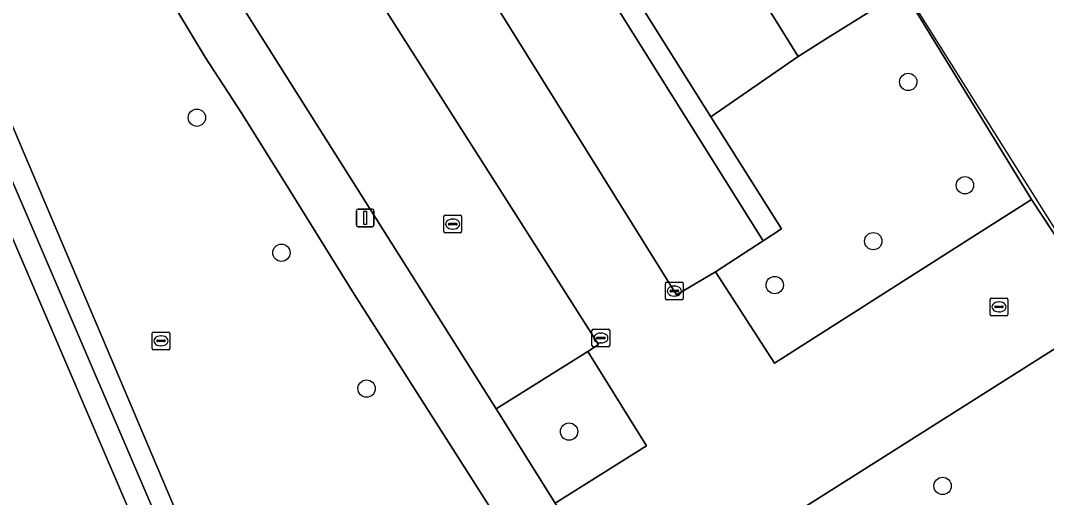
# Model space of a CAD drawing. Extents: x 160077 to 160948, y 386481 to 387498.
# Drawn here: x 160384.3 to 160442.2, y 386906 to 386932.9 of the extents above; entities that cross this region are included whole.
import ezdxf

# ---------------------------------------------------------------- set-up
doc = ezdxf.new("R2010")
doc.units = 0
for name, color, linetype in [('IMGEO_Boom', 7, 'Continuous'), ('IMGEO_Erf', 7, 'Continuous'), ('IMGEO_Groenvoorziening', 7, 'Continuous'), ('IMGEO_Hek', 7, 'Continuous'), ('IMGEO_Kolk', 7, 'Continuous'), ('IMGEO_Lichtmast', 7, 'Continuous'), ('IMGEO_Pand', 7, 'Continuous'), ('IMGEO_Parkeervlak_open', 7, 'Continuous'), ('IMGEO_Rijbaan_lokaal_open', 7, 'Continuous'), ('IMGEO_Rioolput', 7, 'Continuous'), ('IMGEO_Voetpad_open', 7, 'Continuous')]:
    doc.layers.add(name, color=color, linetype=linetype)

msp = doc.modelspace()

# ---------------------------------------------------------------- linework, layer by layer
at = {"layer": 'IMGEO_Boom'}
for centre in [(160434.418, 386929.477), (160394.251, 386927.458), (160437.622, 386923.64), (160432.445, 386920.485), (160399.029, 386919.831), (160426.885, 386918.004), (160403.835, 386912.162), (160415.269, 386909.736), (160436.359, 386906.663)]:
    msp.add_circle(centre, 0.489, dxfattribs=at)
at = {"layer": 'IMGEO_Erf'}
msp.add_lwpolyline([(160473.137, 386972.655), (160453.975, 387003.205), (160430.516, 386988.451), (160431.817, 386986.382), (160437.856, 386976.782), (160436.662, 386976.031), (160430.668, 386985.657), (160429.375, 386987.733), (160408.886, 386974.847), (160415.725, 386963.966), (160416.309, 386963.036), (160430.464, 386940.512), (160434.156, 386934.637), (160441.379, 386922.838), (160445.701, 386916.313), (160449.013, 386911.065), (160450.499, 386908.528)], dxfattribs=at)
at = {"layer": 'IMGEO_Groenvoorziening'}
for points in [[(160413.372, 386958.18), (160409.654, 386955.863), (160406.679, 386953.933), (160423.283, 386927.515), (160428.214, 386930.912), (160426.619, 386933.446), (160424.504, 386936.799), (160426.082, 386937.782)], [(160434.156, 386934.637), (160433.234, 386934.059), (160432.436, 386933.571), (160429.757, 386931.884), (160428.214, 386930.912), (160423.283, 386927.515), (160427.264, 386921.181), (160426.233, 386920.508), (160423.535, 386918.746), (160426.867, 386913.603), (160437.094, 386920.111), (160441.379, 386922.838)], [(160414.476, 386905.699), (160419.644, 386908.926), (160416.321, 386914.248), (160411.153, 386911.02)]]:
    msp.add_lwpolyline(points, close=True, dxfattribs=at)
for points in [[(160387.823, 386942.091), (160382.202, 386939.689), (160383.11, 386937.529), (160379.951, 386936.149), (160400.589, 386887.504), (160401.965, 386888.113), (160404.29, 386882.638), (160402.891, 386882.025), (160403.874, 386879.763), (160405.479, 386880.09)], [(160409.893, 386881.917), (160411.377, 386882.716), (160417.798, 386886.204), (160421.525, 386888.269), (160416.406, 386896.516), (160412.535, 386902.752), (160408.864, 386908.506), (160403.038, 386917.636), (160399.533, 386923.281), (160396.796, 386927.687), (160394.729, 386930.878), (160392.284, 386934.918), (160389.939, 386938.794), (160387.823, 386942.091)], [(160450.499, 386908.528), (160449.013, 386911.065), (160445.701, 386916.313), (160418.626, 386899.176), (160424.466, 386889.949), (160450.017, 386905.729)]]:
    msp.add_lwpolyline(points, dxfattribs=at)
at = {"layer": 'IMGEO_Hek'}
msp.add_lwpolyline([(160447.699, 386913.245), (160415.689, 386964.174)], dxfattribs=at)
at = {"layer": 'IMGEO_Kolk'}
for p, q in [((160420.71, 386917.242), (160420.71, 386918.094)), ((160420.785, 386918.168), (160421.637, 386918.168)), ((160421.012, 386917.711), (160421.41, 386917.711)), ((160421.198, 386917.948), (160421.223, 386917.948)), ((160421.711, 386918.094), (160421.711, 386917.242)), ((160421.637, 386917.168), (160420.785, 386917.168)), ((160420.969, 386917.662), (160420.969, 386917.674)), ((160421.407, 386917.625), (160421.009, 386917.625)), ((160421.221, 386917.388), (160421.196, 386917.388)), ((160421.453, 386917.674), (160421.453, 386917.662)), ((160439.045, 386916.349), (160439.045, 386917.201)), ((160439.12, 386917.275), (160439.972, 386917.275)), ((160440.046, 386917.201), (160440.046, 386916.349)), ((160439.304, 386916.769), (160439.304, 386916.781)), ((160439.742, 386916.732), (160439.344, 386916.732)), ((160439.347, 386916.818), (160439.745, 386916.818)), ((160439.533, 386917.055), (160439.558, 386917.055)), ((160439.788, 386916.781), (160439.788, 386916.769)), ((160439.972, 386916.275), (160439.12, 386916.275)), ((160439.556, 386916.495), (160439.531, 386916.495)), ((160416.563, 386914.592), (160416.563, 386915.444)), ((160416.638, 386915.518), (160417.49, 386915.518)), ((160417.564, 386915.444), (160417.564, 386914.592)), ((160416.822, 386915.012), (160416.822, 386915.024)), ((160417.26, 386914.975), (160416.862, 386914.975)), ((160416.865, 386915.061), (160417.263, 386915.061)), ((160417.051, 386915.298), (160417.076, 386915.298)), ((160417.306, 386915.024), (160417.306, 386915.012)), ((160417.49, 386914.518), (160416.638, 386914.518)), ((160417.074, 386914.738), (160417.049, 386914.738))]:
    msp.add_line(p, q, dxfattribs=at)
for points in [[(160420.71, 386917.242), (160420.71, 386918.094)], [(160420.785, 386918.168), (160421.637, 386918.168)], [(160421.711, 386918.094), (160421.711, 386917.242)], [(160421.637, 386917.168), (160420.785, 386917.168)], [(160439.045, 386916.349), (160439.045, 386917.201)], [(160439.12, 386917.275), (160439.972, 386917.275)], [(160440.046, 386917.201), (160440.046, 386916.349)], [(160439.972, 386916.275), (160439.12, 386916.275)], [(160416.563, 386914.592), (160416.563, 386915.444)], [(160416.638, 386915.518), (160417.49, 386915.518)], [(160417.564, 386915.444), (160417.564, 386914.592)], [(160417.49, 386914.518), (160416.638, 386914.518)]]:
    msp.add_lwpolyline(points, dxfattribs=at)
for centre, radius, start, end in [((160420.787, 386918.092), 0.0765, 91.55205, 178.44795), ((160420.787, 386918.092), 0.0765, 91.55205, 178.44795), ((160421.009, 386917.671), 0.0403, 85.87752, 175.75265), ((160421.414, 386917.673), 0.0386, 1.73085, 96.63898), ((160421.635, 386918.092), 0.0765, 1.55205, 88.44795), ((160421.635, 386918.092), 0.0765, 1.55205, 88.44795), ((160420.787, 386917.244), 0.0765, 181.55205, 268.44795), ((160420.787, 386917.244), 0.0765, 181.55205, 268.44795), ((160421.006, 386917.661), 0.0366, 178.93798, 274.71019), ((160421.41, 386917.668), 0.043, 264.86636, 352.45326), ((160421.635, 386917.244), 0.0765, 271.55205, 358.44795), ((160421.635, 386917.244), 0.0765, 271.55205, 358.44795), ((160439.122, 386917.199), 0.0765, 91.55205, 178.44795), ((160439.122, 386917.199), 0.0765, 91.55205, 178.44795), ((160439.97, 386917.199), 0.0765, 1.55205, 88.44795), ((160439.97, 386917.199), 0.0765, 1.55205, 88.44795), ((160439.344, 386916.778), 0.0403, 85.87752, 175.75265), ((160439.341, 386916.768), 0.0366, 178.93798, 274.71019), ((160439.745, 386916.775), 0.043, 264.86636, 352.45326), ((160439.749, 386916.78), 0.0386, 1.73085, 96.63898), ((160439.122, 386916.351), 0.0765, 181.55205, 268.44795), ((160439.122, 386916.351), 0.0765, 181.55205, 268.44795), ((160439.97, 386916.351), 0.0765, 271.55205, 358.44795), ((160439.97, 386916.351), 0.0765, 271.55205, 358.44795), ((160416.64, 386915.442), 0.0765, 91.55205, 178.44795), ((160416.64, 386915.442), 0.0765, 91.55205, 178.44795), ((160417.488, 386915.442), 0.0765, 1.55205, 88.44795), ((160417.488, 386915.442), 0.0765, 1.55205, 88.44795), ((160416.862, 386915.021), 0.0403, 85.87752, 175.75265), ((160416.859, 386915.011), 0.0366, 178.93798, 274.71019), ((160417.263, 386915.018), 0.043, 264.86636, 352.45326), ((160417.267, 386915.023), 0.0386, 1.73085, 96.63898), ((160416.64, 386914.594), 0.0765, 181.55205, 268.44795), ((160416.64, 386914.594), 0.0765, 181.55205, 268.44795), ((160417.488, 386914.594), 0.0765, 271.55205, 358.44795), ((160417.488, 386914.594), 0.0765, 271.55205, 358.44795)]:
    msp.add_arc(centre, radius, start, end, dxfattribs=at)
for centre, major_axis, ratio, start_param, end_param in [((160421.197, 386917.668), (-0.387, 0.002), 0.722429, 4.712389, 7.853982), ((160421.222, 386917.668), (-0.39, 0.002), 0.717154, 1.570796, 4.712389), ((160439.532, 386916.775), (-0.387, 0.002), 0.722429, 4.712389, 7.853982), ((160439.557, 386916.775), (-0.39, 0.002), 0.717154, 1.570796, 4.712389), ((160417.05, 386915.018), (-0.387, 0.002), 0.722429, 4.712389, 7.853982), ((160417.075, 386915.018), (-0.39, 0.002), 0.717154, 1.570796, 4.712389)]:
    msp.add_ellipse(centre, major_axis=major_axis, ratio=ratio, start_param=start_param, end_param=end_param, dxfattribs=at)
at = {"layer": 'IMGEO_Lichtmast'}
for p, q in [((160403.259, 386921.398), (160403.259, 386922.198)), ((160403.259, 386922.198), (160403.259, 386921.398)), ((160403.359, 386922.298), (160404.149, 386922.298)), ((160404.149, 386922.298), (160403.359, 386922.298)), ((160404.249, 386922.198), (160404.249, 386921.398)), ((160404.249, 386921.398), (160404.249, 386922.198)), ((160404.149, 386921.298), (160403.359, 386921.298)), ((160403.359, 386921.298), (160404.149, 386921.298))]:
    msp.add_line(p, q, dxfattribs=at)
msp.add_lwpolyline([(160403.679, 386922.173), (160403.829, 386922.173), (160403.829, 386921.423), (160403.679, 386921.423), (160403.679, 386922.173)], dxfattribs=at)
for centre, start, end in [((160403.359, 386922.198), 90, 180), ((160403.359, 386922.198), 90, 180), ((160404.149, 386922.198), 0, 90), ((160404.149, 386922.198), 360, 90), ((160403.359, 386921.398), 180, 270), ((160403.359, 386921.398), 180, 270), ((160404.149, 386921.398), 270, 0), ((160404.149, 386921.398), 270, 0)]:
    msp.add_arc(centre, 0.1, start, end, dxfattribs=at)
at = {"layer": 'IMGEO_Pand'}
for points in [[(160396.703, 386885.17), (160398.079, 386881.957), (160401.233, 386883.307), (160399.716, 386886.848), (160398.538, 386886.344), (160376.545, 386937.697), (160377.683, 386938.184), (160379.502, 386938.998), (160379.667, 386938.611), (160380.034, 386938.768), (160379.763, 386939.403), (160379.506, 386939.294), (160378.482, 386941.694), (160378.738, 386941.803), (160377.168, 386945.482), (160376.8, 386945.325), (160376.91, 386945.068), (160374.906, 386944.211), (160375.213, 386943.493), (160370.414, 386941.438), (160372.585, 386936.369), (160367.51, 386934.196), (160389.777, 386882.204), (160394.179, 386884.089)], [(160432.436, 386933.571), (160430.841, 386936.105), (160426.619, 386933.446), (160428.214, 386930.912), (160429.757, 386931.884)]]:
    msp.add_lwpolyline(points, close=True, dxfattribs=at)
at = {"layer": 'IMGEO_Parkeervlak_open'}
for points in [[(160394.157, 386960.926), (160407.72, 386939.3), (160421.339, 386917.461), (160423.535, 386918.746), (160426.233, 386920.508), (160400.541, 386961.501)], [(160390.779, 386948.087), (160388.615, 386946.721), (160388.875, 386946.31), (160390.688, 386943.438), (160411.153, 386911.02), (160416.321, 386914.248), (160416.924, 386914.647), (160402.32, 386937.614), (160390.263, 386956.936), (160388.955, 386959.055), (160387.906, 386960.997)]]:
    msp.add_lwpolyline(points, dxfattribs=at)
at = {"layer": 'IMGEO_Rijbaan_lokaal_open'}
msp.add_lwpolyline([(160387.906, 386960.997), (160388.955, 386959.055), (160390.263, 386956.936), (160402.32, 386937.614), (160416.924, 386914.647), (160416.321, 386914.248), (160419.644, 386908.926), (160414.476, 386905.699), (160418.626, 386899.176), (160445.701, 386916.313), (160441.379, 386922.838), (160437.094, 386920.111), (160426.867, 386913.603), (160423.535, 386918.746), (160421.339, 386917.461), (160407.72, 386939.3), (160394.157, 386960.926)], dxfattribs=at)
at = {"layer": 'IMGEO_Rioolput'}
for p, q in [((160408.199, 386921.024), (160408.199, 386921.876)), ((160408.274, 386921.95), (160409.126, 386921.95)), ((160409.2, 386921.876), (160409.2, 386921.024)), ((160408.458, 386921.444), (160408.458, 386921.456)), ((160408.896, 386921.407), (160408.498, 386921.407)), ((160408.501, 386921.493), (160408.899, 386921.493)), ((160408.687, 386921.73), (160408.712, 386921.73)), ((160408.942, 386921.456), (160408.942, 386921.444)), ((160409.126, 386920.95), (160408.274, 386920.95)), ((160408.71, 386921.17), (160408.685, 386921.17)), ((160391.727, 386914.43), (160391.727, 386915.282)), ((160391.802, 386915.356), (160392.654, 386915.356)), ((160391.986, 386914.85), (160391.986, 386914.862)), ((160392.029, 386914.899), (160392.427, 386914.899)), ((160392.215, 386915.136), (160392.24, 386915.136)), ((160392.47, 386914.862), (160392.47, 386914.85)), ((160392.728, 386915.282), (160392.728, 386914.43)), ((160392.654, 386914.356), (160391.802, 386914.356)), ((160392.424, 386914.813), (160392.026, 386914.813)), ((160392.238, 386914.576), (160392.213, 386914.576))]:
    msp.add_line(p, q, dxfattribs=at)
for points in [[(160408.199, 386921.024), (160408.199, 386921.876)], [(160408.274, 386921.95), (160409.126, 386921.95)], [(160409.2, 386921.876), (160409.2, 386921.024)], [(160409.126, 386920.95), (160408.274, 386920.95)], [(160391.727, 386914.43), (160391.727, 386915.282)], [(160391.802, 386915.356), (160392.654, 386915.356)], [(160392.728, 386915.282), (160392.728, 386914.43)], [(160392.654, 386914.356), (160391.802, 386914.356)]]:
    msp.add_lwpolyline(points, dxfattribs=at)
for centre, radius, start, end in [((160408.276, 386921.874), 0.0765, 91.55205, 178.44795), ((160408.276, 386921.874), 0.0765, 91.55205, 178.44795), ((160409.124, 386921.874), 0.0765, 1.55205, 88.44795), ((160409.124, 386921.874), 0.0765, 1.55205, 88.44795), ((160408.498, 386921.453), 0.0403, 85.87752, 175.75265), ((160408.495, 386921.443), 0.0366, 178.93798, 274.71019), ((160408.899, 386921.45), 0.043, 264.86636, 352.45326), ((160408.903, 386921.455), 0.0386, 1.73085, 96.63898), ((160408.276, 386921.026), 0.0765, 181.55205, 268.44795), ((160408.276, 386921.026), 0.0765, 181.55205, 268.44795), ((160409.124, 386921.026), 0.0765, 271.55205, 358.44795), ((160409.124, 386921.026), 0.0765, 271.55205, 358.44795), ((160391.804, 386915.28), 0.0765, 91.55205, 178.44795), ((160391.804, 386915.28), 0.0765, 91.55205, 178.44795), ((160392.026, 386914.859), 0.0403, 85.87752, 175.75265), ((160392.023, 386914.849), 0.0366, 178.93798, 274.71019), ((160392.427, 386914.856), 0.043, 264.86636, 352.45326), ((160392.431, 386914.861), 0.0386, 1.73085, 96.63898), ((160392.652, 386915.28), 0.0765, 1.55205, 88.44795), ((160392.652, 386915.28), 0.0765, 1.55205, 88.44795), ((160391.804, 386914.432), 0.0765, 181.55205, 268.44795), ((160391.804, 386914.432), 0.0765, 181.55205, 268.44795), ((160392.652, 386914.432), 0.0765, 271.55205, 358.44795), ((160392.652, 386914.432), 0.0765, 271.55205, 358.44795)]:
    msp.add_arc(centre, radius, start, end, dxfattribs=at)
for centre, major_axis, ratio, start_param, end_param in [((160408.686, 386921.45), (-0.387, 0.002), 0.722429, 4.712389, 7.853982), ((160408.711, 386921.45), (-0.39, 0.002), 0.717154, 1.570796, 4.712389), ((160392.214, 386914.856), (-0.387, 0.002), 0.722429, 4.712389, 7.853982), ((160392.239, 386914.856), (-0.39, 0.002), 0.717154, 1.570796, 4.712389)]:
    msp.add_ellipse(centre, major_axis=major_axis, ratio=ratio, start_param=start_param, end_param=end_param, dxfattribs=at)
at = {"layer": 'IMGEO_Voetpad_open'}
for points in [[(160400.541, 386961.501), (160426.233, 386920.508), (160427.264, 386921.181), (160423.283, 386927.515), (160406.679, 386953.933), (160401.452, 386962.248)], [(160377.683, 386938.184), (160399.716, 386886.848), (160401.233, 386883.307), (160398.079, 386881.957), (160396.703, 386885.17), (160394.179, 386884.089), (160396.287, 386879.166), (160401.949, 386880.328), (160402.136, 386879.409), (160403.874, 386879.763), (160402.891, 386882.025), (160404.29, 386882.638), (160401.965, 386888.113), (160400.589, 386887.504), (160379.951, 386936.149)]]:
    msp.add_lwpolyline(points, dxfattribs=at)
for points in [[(160414.476, 386905.699), (160411.153, 386911.02), (160390.688, 386943.438), (160387.728, 386942.238), (160387.823, 386942.091), (160389.939, 386938.794), (160392.284, 386934.918), (160394.729, 386930.878), (160396.796, 386927.687), (160399.533, 386923.281), (160403.038, 386917.636), (160408.864, 386908.506), (160412.535, 386902.752), (160416.406, 386896.516), (160421.525, 386888.269), (160424.466, 386889.949), (160418.626, 386899.176)], [(160377.683, 386938.184), (160376.545, 386937.697), (160398.538, 386886.344), (160399.716, 386886.848)]]:
    msp.add_lwpolyline(points, close=True, dxfattribs=at)

doc.saveas('drawing.dxf')
